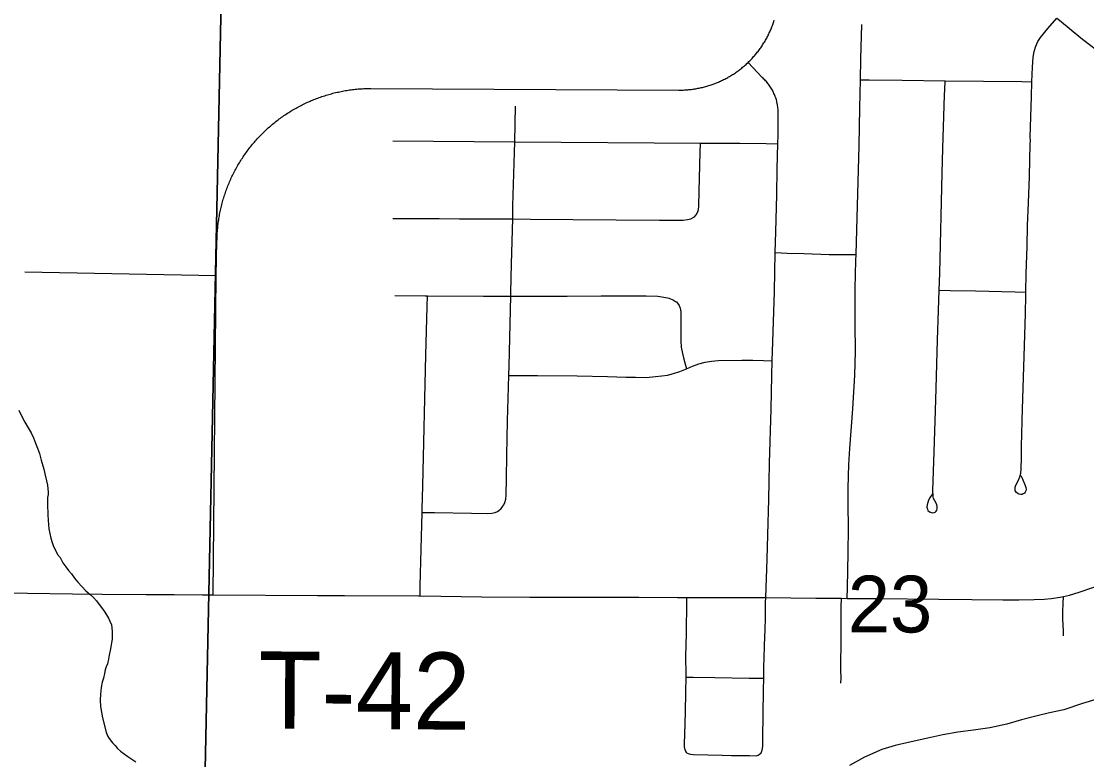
# Model space of a CAD drawing. Extents: x 2.4 to 73.1, y 4.5 to 25.6.
# Drawn here: x 35.4879 to 35.8804, y 22.7678 to 23.04 of the extents above; entities that cross this region are included whole.
import ezdxf

# ---------------------------------------------------------------- set-up
doc = ezdxf.new("R2010")
doc.units = 0
for name, color, linetype in [('GM_X_City_Street', 7, 'Continuous'), ('GM_X_Major_River', 7, 'Continuous'), ('GM_X_Minor_River', 7, 'Continuous'), ('GM_X_Section', 7, 'Continuous'), ('GM_X_Section_Text', 7, 'Continuous'), ('GM_X_State_Route', 7, 'Continuous'), ('GM_X_Township_Road', 7, 'Continuous'), ('GM_X_Township_Road_Text', 7, 'Continuous')]:
    doc.layers.add(name, color=color, linetype=linetype)

msp = doc.modelspace()

# ---------------------------------------------------------------- linework, layer by layer
at = {"layer": 'GM_X_City_Street'}
msp.add_line((35.48922, 22.94761), (35.5597, 22.94635), dxfattribs=at)
for points in [[(35.85609, 22.87251), (35.85661, 22.87159), (35.85772, 22.86893), (35.85802, 22.86816), (35.85809, 22.86738), (35.85798, 22.86688), (35.85776, 22.86644), (35.85744, 22.86606), (35.85702, 22.86578), (35.85656, 22.8656), (35.85607, 22.86556), (35.85557, 22.86564), (35.8551, 22.86586), (35.85448, 22.86634), (35.85409, 22.86695), (35.85398, 22.86744), (35.85402, 22.86822), (35.85428, 22.86903), (35.85511, 22.87065), (35.85576, 22.87213), (35.85611, 22.8734), (35.85628, 22.875), (35.85634, 22.87907), (35.85641, 22.88371), (35.85645, 22.88745), (35.85658, 22.89303), (35.85787, 22.93215), (35.85793, 22.93899), (35.85795, 22.94018), (35.85808, 22.94705), (35.85845, 22.95698), (35.85862, 22.96474), (35.85897, 22.97312), (35.85926, 22.98275), (35.85955, 22.99486), (35.85963, 22.99609), (35.8596, 22.99734), (35.86001, 23.01225), (35.86016, 23.01774), (35.86041, 23.02309), (35.86068, 23.02677), (35.86106, 23.02886), (35.86167, 23.03088), (35.8624, 23.03252), (35.86336, 23.03405), (35.86605, 23.0374), (35.86944, 23.04116)], [(35.55861, 22.82858), (35.5597, 22.94635), (35.55997, 22.95893), (35.55998, 22.95945), (35.55999, 22.95998), (35.56001, 22.9605), (35.56003, 22.96103), (35.56006, 22.96155), (35.56009, 22.96207), (35.56013, 22.96259), (35.56017, 22.96312), (35.56022, 22.96364), (35.56027, 22.96416), (35.56032, 22.96468), (35.56038, 22.9652), (35.56045, 22.96572), (35.56052, 22.96624), (35.56059, 22.96676), (35.56068, 22.96728), (35.56076, 22.9678), (35.56085, 22.96831), (35.56094, 22.96883), (35.56104, 22.96934), (35.56115, 22.96986), (35.56126, 22.97037), (35.56137, 22.97088), (35.56149, 22.97139), (35.56161, 22.9719), (35.56174, 22.97241), (35.56187, 22.97292), (35.56201, 22.97343), (35.56215, 22.97393), (35.56229, 22.97443), (35.56244, 22.97493), (35.5626, 22.97544), (35.56276, 22.97594), (35.56292, 22.97643), (35.56309, 22.97693), (35.56326, 22.97742), (35.56344, 22.97792), (35.56362, 22.97841), (35.56381, 22.9789), (35.564, 22.97939), (35.5642, 22.97987), (35.5644, 22.98036), (35.56461, 22.98084), (35.56481, 22.98132), (35.56503, 22.9818), (35.56525, 22.98228), (35.56547, 22.98275), (35.5657, 22.98322), (35.56593, 22.98369), (35.56616, 22.98416), (35.5664, 22.98463), (35.56665, 22.98509), (35.5669, 22.98555), (35.56715, 22.98601), (35.56741, 22.98647), (35.56767, 22.98692), (35.56793, 22.98737), (35.5682, 22.98783), (35.56848, 22.98827), (35.56875, 22.98872), (35.56904, 22.98916), (35.56932, 22.9896), (35.56961, 22.99003), (35.56991, 22.99047), (35.5702, 22.9909), (35.57051, 22.99133), (35.57081, 22.99176), (35.57112, 22.99218), (35.57143, 22.9926), (35.57175, 22.99302), (35.57207, 22.99343), (35.5724, 22.99384), (35.57273, 22.99425), (35.57306, 22.99465), (35.5734, 22.99506), (35.57374, 22.99546), (35.57408, 22.99585), (35.57443, 22.99624), (35.57478, 22.99663), (35.57513, 22.99702), (35.57549, 22.9974), (35.57585, 22.99778), (35.57622, 22.99816), (35.57659, 22.99853), (35.57696, 22.9989), (35.57733, 22.99927), (35.57771, 22.99963), (35.57809, 22.99999), (35.57848, 23.00035), (35.57887, 23.0007), (35.57926, 23.00104), (35.57965, 23.00139), (35.58005, 23.00173), (35.58045, 23.00207), (35.58085, 23.0024), (35.58126, 23.00273), (35.58167, 23.00306), (35.58209, 23.00338), (35.5825, 23.0037), (35.58292, 23.00402), (35.58334, 23.00433), (35.58377, 23.00463), (35.5842, 23.00493), (35.58463, 23.00524), (35.58506, 23.00553), (35.5855, 23.00582), (35.58593, 23.00611), (35.58638, 23.00639), (35.58682, 23.00667), (35.58727, 23.00694), (35.58771, 23.00722), (35.58817, 23.00748), (35.58862, 23.00775), (35.58908, 23.008), (35.58954, 23.00826), (35.58999, 23.00851), (35.59046, 23.00875), (35.59092, 23.009), (35.59139, 23.00923), (35.59186, 23.00946), (35.59233, 23.00969), (35.59281, 23.00992), (35.59329, 23.01014), (35.59376, 23.01035), (35.59424, 23.01056), (35.59472, 23.01077), (35.59521, 23.01097), (35.59569, 23.01117), (35.59618, 23.01136), (35.59667, 23.01155), (35.59716, 23.01173), (35.59765, 23.01191), (35.59815, 23.01209), (35.59864, 23.01226), (35.59914, 23.01243), (35.59964, 23.01259), (35.60014, 23.01274), (35.60064, 23.01289), (35.60115, 23.01304), (35.60165, 23.01318), (35.60216, 23.01332), (35.60266, 23.01346), (35.60317, 23.01358), (35.60368, 23.01371), (35.60419, 23.01383), (35.6047, 23.01394), (35.60521, 23.01405), (35.60573, 23.01416), (35.60624, 23.01426), (35.60676, 23.01435), (35.60727, 23.01444), (35.60779, 23.01453), (35.60831, 23.01461), (35.60883, 23.01469), (35.60935, 23.01476), (35.60987, 23.01483), (35.61039, 23.01489), (35.61091, 23.01495), (35.61143, 23.015), (35.61195, 23.01505), (35.61247, 23.01509), (35.613, 23.01513), (35.61352, 23.01517), (35.61404, 23.01519), (35.61457, 23.01522), (35.61509, 23.01524), (35.61561, 23.01525), (35.61614, 23.01526), (35.61666, 23.01527), (35.7301, 23.01465), (35.73051, 23.01465), (35.73093, 23.01466), (35.73135, 23.01467), (35.73177, 23.01468), (35.73219, 23.0147), (35.7326, 23.01472), (35.73302, 23.01475), (35.73344, 23.01479), (35.73385, 23.01482), (35.73427, 23.01487), (35.73468, 23.01491), (35.7351, 23.01497), (35.73551, 23.01503), (35.73593, 23.01508), (35.73634, 23.01515), (35.73675, 23.01522), (35.73716, 23.0153), (35.73757, 23.01538), (35.73798, 23.01547), (35.73839, 23.01556), (35.7388, 23.01565), (35.7392, 23.01575), (35.73961, 23.01586), (35.74001, 23.01596), (35.74041, 23.01608), (35.74081, 23.01619), (35.74121, 23.01632), (35.74161, 23.01644), (35.74201, 23.01658), (35.7424, 23.01671), (35.7428, 23.01685), (35.74319, 23.017), (35.74358, 23.01715), (35.74397, 23.0173), (35.74436, 23.01746), (35.74474, 23.01762), (35.74513, 23.01779), (35.74551, 23.01796), (35.74588, 23.01814), (35.74626, 23.01832), (35.74664, 23.0185), (35.74701, 23.01869), (35.74738, 23.01888), (35.74775, 23.01908), (35.74812, 23.01928), (35.74848, 23.01949), (35.74884, 23.0197), (35.7492, 23.01991), (35.74956, 23.02013), (35.74991, 23.02035), (35.75026, 23.02057), (35.75061, 23.0208), (35.75096, 23.02104), (35.7513, 23.02128), (35.75164, 23.02152), (35.75198, 23.02176), (35.75232, 23.02201), (35.75265, 23.02227), (35.75298, 23.02253), (35.75331, 23.02279), (35.75363, 23.02305), (35.75395, 23.02332), (35.75427, 23.02359), (35.75458, 23.02386), (35.75489, 23.02414), (35.7552, 23.02443), (35.75566, 23.02486), (35.75596, 23.02515), (35.75626, 23.02545), (35.75655, 23.02574), (35.75684, 23.02605), (35.75713, 23.02635), (35.75741, 23.02666), (35.75769, 23.02697), (35.75797, 23.02729), (35.75824, 23.02761), (35.75851, 23.02793), (35.75878, 23.02825), (35.75904, 23.02858), (35.7593, 23.02891), (35.75955, 23.02924), (35.7598, 23.02958), (35.76005, 23.02992), (35.76029, 23.03026), (35.76053, 23.03061), (35.76077, 23.03095), (35.761, 23.0313), (35.76122, 23.03166), (35.76145, 23.03201), (35.76166, 23.03237), (35.76188, 23.03273), (35.76209, 23.03309), (35.76229, 23.03346), (35.7625, 23.03383), (35.7627, 23.0342), (35.76289, 23.03457), (35.76308, 23.03494), (35.76326, 23.03532), (35.76344, 23.0357), (35.76362, 23.03608), (35.76379, 23.03646), (35.76396, 23.03684), (35.76412, 23.03723), (35.76428, 23.03762), (35.76444, 23.03801), (35.76459, 23.0384), (35.76473, 23.03879), (35.76487, 23.03919), (35.76501, 23.03959), (35.76514, 23.03998), (35.76527, 23.04038)], [(35.79213, 22.82726), (35.79222, 22.83125), (35.79252, 22.84399), (35.79264, 22.85332), (35.79252, 22.86172), (35.79252, 22.86794), (35.79276, 22.87664), (35.79313, 22.88253), (35.79419, 22.89711), (35.79497, 22.90953), (35.7952, 22.91823), (35.79512, 22.92849), (35.79508, 22.94156), (35.79534, 22.95181), (35.79541, 22.95401), (35.79583, 22.96766), (35.79657, 22.99409), (35.7968, 23.00808), (35.79702, 23.0184), (35.79719, 23.02611), (35.7975, 23.03886)], [(35.76662, 22.99484), (35.7667, 22.99801), (35.76671, 23.00632), (35.7667, 23.00676), (35.76668, 23.00719), (35.76666, 23.00762), (35.76662, 23.00805), (35.76657, 23.00848), (35.76652, 23.00891), (35.76645, 23.00933), (35.76636, 23.00976), (35.76627, 23.01018), (35.76618, 23.0106), (35.76606, 23.01102), (35.76594, 23.01143), (35.76581, 23.01184), (35.76567, 23.01225), (35.76551, 23.01266), (35.76535, 23.01306), (35.76518, 23.01345), (35.765, 23.01384), (35.7648, 23.01423), (35.7646, 23.01461), (35.76439, 23.01499), (35.76417, 23.01536), (35.76394, 23.01573), (35.7637, 23.01609), (35.76345, 23.01644), (35.7632, 23.01679), (35.76293, 23.01713), (35.76266, 23.01746), (35.76238, 23.01779), (35.76209, 23.01811), (35.76179, 23.01842), (35.76149, 23.01873), (35.76117, 23.01903), (35.76085, 23.01932), (35.75566, 23.02486)], [(35.79702, 23.0184), (35.80024, 23.01837), (35.81236, 23.01828), (35.82819, 23.0181), (35.85653, 23.01778), (35.86016, 23.01774)], [(35.82355, 22.86584), (35.82269, 22.86453), (35.82214, 22.86344), (35.82158, 22.8617), (35.82152, 22.86089), (35.82168, 22.86012), (35.82191, 22.85968), (35.82246, 22.85916), (35.82316, 22.85886), (35.82366, 22.8588), (35.82414, 22.85888), (35.82458, 22.85908), (35.82494, 22.85941), (35.8252, 22.85981), (35.82535, 22.86029), (35.82535, 22.86107), (35.82514, 22.86186), (35.82443, 22.86317), (35.82401, 22.86409), (35.82386, 22.86457), (35.82379, 22.86509), (35.82375, 22.86702), (35.82417, 22.88131), (35.82471, 22.89652), (35.82498, 22.90458), (35.82545, 22.92258), (35.82581, 22.93344), (35.82605, 22.94083), (35.82625, 22.9471), (35.82719, 22.98405), (35.82735, 22.99306), (35.82801, 23.01293), (35.82808, 23.0148), (35.82819, 23.0181)], [(35.63554, 22.85894), (35.63945, 22.85895), (35.64007, 22.85895), (35.65375, 22.85864), (35.65966, 22.85854), (35.66121, 22.85866), (35.66242, 22.85895), (35.66326, 22.85935), (35.6638, 22.85965), (35.66468, 22.8604), (35.66534, 22.86129), (35.66567, 22.86177), (35.66604, 22.86261), (35.66634, 22.86382), (35.6665, 22.86536), (35.6666, 22.87158), (35.66681, 22.87998), (35.66705, 22.89273), (35.66754, 22.90946), (35.66764, 22.91294), (35.66817, 22.93864), (35.66819, 22.93998), (35.66851, 22.95055), (35.66894, 22.96713), (35.66897, 22.96857), (35.66901, 22.97196), (35.66967, 22.99556), (35.66997, 23.00871)], [(35.6247, 22.99589), (35.66967, 22.99556), (35.73809, 22.99514), (35.75263, 22.99509), (35.7623, 22.99492), (35.76662, 22.99484)], [(35.62476, 22.96729), (35.62507, 22.9673), (35.63067, 22.96732), (35.64187, 22.9673), (35.64933, 22.96723), (35.66209, 22.96715), (35.66894, 22.96713), (35.67546, 22.96712), (35.69101, 22.96698), (35.72306, 22.96671), (35.73177, 22.96674), (35.73332, 22.96689), (35.73452, 22.96721), (35.73536, 22.96762), (35.73586, 22.96797), (35.73651, 22.96863), (35.73711, 22.96971), (35.73737, 22.97059), (35.73754, 22.97182), (35.7376, 22.97744), (35.738, 22.99175), (35.73809, 22.99514)], [(35.76565, 22.95475), (35.76582, 22.96244), (35.76625, 22.97598), (35.7664, 22.98559), (35.76662, 22.99484)], [(35.76041, 22.77026), (35.76086, 22.77128), (35.76108, 22.77262), (35.76112, 22.7757), (35.76123, 22.7845), (35.76134, 22.79346), (35.7614, 22.79784), (35.76147, 22.80176), (35.76146, 22.80239), (35.76157, 22.80481), (35.76167, 22.81001), (35.76187, 22.81576), (35.76202, 22.81993), (35.76202, 22.82302), (35.76211, 22.82578), (35.76216, 22.82753), (35.76262, 22.84173), (35.76293, 22.85074), (35.76333, 22.86376), (35.76342, 22.87028), (35.76351, 22.87712), (35.76413, 22.89698), (35.76442, 22.9094), (35.76457, 22.91479), (35.76477, 22.92182), (35.76535, 22.94045), (35.76565, 22.95475)], [(35.76565, 22.95475), (35.77009, 22.95458), (35.7762, 22.95435), (35.78552, 22.95409), (35.79143, 22.95404), (35.79541, 22.95401)], [(35.62548, 22.93893), (35.63667, 22.93875), (35.63752, 22.93874), (35.65811, 22.93862), (35.66817, 22.93864), (35.67179, 22.93864), (35.68902, 22.93872), (35.70145, 22.93877), (35.71181, 22.93883), (35.71814, 22.93885), (35.72233, 22.93869), (35.72532, 22.93818), (35.72659, 22.93788), (35.7281, 22.93726), (35.72895, 22.93674), (35.72922, 22.93653), (35.73027, 22.93525), (35.73063, 22.93429), (35.73083, 22.93296), (35.73083, 22.92544), (35.73081, 22.92203), (35.73099, 22.9199), (35.73147, 22.91751), (35.73202, 22.91542), (35.73294, 22.91192)], [(35.82605, 22.94083), (35.83008, 22.94076), (35.83942, 22.94059), (35.85405, 22.94027), (35.85795, 22.94018)], [(35.63477, 22.8282), (35.63486, 22.83185), (35.63554, 22.85894), (35.63557, 22.8601), (35.63585, 22.8688), (35.6369, 22.91692), (35.63741, 22.93492), (35.63752, 22.93874)], [(35.66754, 22.90946), (35.67217, 22.90942), (35.67808, 22.90939), (35.69268, 22.90926), (35.70386, 22.90904), (35.71072, 22.90883), (35.71415, 22.9088), (35.71808, 22.90875), (35.72153, 22.909), (35.7238, 22.90928), (35.726, 22.9096), (35.72815, 22.91013), (35.73054, 22.91093), (35.73294, 22.91192), (35.73515, 22.91283), (35.73745, 22.91368), (35.7398, 22.91432), (35.74221, 22.91476), (35.74464, 22.91499), (35.75332, 22.91512), (35.75734, 22.91514), (35.76135, 22.91494), (35.76457, 22.91479)], [(35.73317, 22.77019), (35.73268, 22.77086), (35.73242, 22.77144), (35.73224, 22.77251), (35.73223, 22.77376), (35.73238, 22.77706), (35.73256, 22.7853), (35.73273, 22.79278), (35.73286, 22.79827), (35.73284, 22.79911), (35.73276, 22.80594), (35.73289, 22.81425), (35.73308, 22.82618), (35.7331, 22.82761)], [(35.78987, 22.79598), (35.78989, 22.79784), (35.78982, 22.80095), (35.78995, 22.81308), (35.78999, 22.82396), (35.79001, 22.82729)], [(35.8719, 22.81351), (35.87179, 22.81535), (35.87165, 22.81965), (35.87166, 22.82239), (35.87176, 22.8254), (35.87184, 22.82796)], [(35.73286, 22.79827), (35.73537, 22.79822), (35.74338, 22.79807), (35.75599, 22.79783), (35.75815, 22.79784), (35.7614, 22.79784)], [(35.73317, 22.77019), (35.73389, 22.76997), (35.73447, 22.76979), (35.73558, 22.76969), (35.74615, 22.76946), (35.74957, 22.76937), (35.75618, 22.76929), (35.75863, 22.76926), (35.7593, 22.76941), (35.75976, 22.76967), (35.76041, 22.77026)]]:
    msp.add_lwpolyline(points, dxfattribs=at)
at = {"layer": 'GM_X_Major_River'}
msp.add_lwpolyline([(35.88616, 22.79077), (35.87889, 22.78849), (35.87201, 22.7862), (35.86667, 22.78501), (35.86171, 22.78381), (35.85636, 22.78243), (35.85101, 22.78086), (35.84472, 22.7795), (35.83863, 22.77871), (35.83292, 22.77791), (35.8274, 22.77691), (35.82187, 22.77572), (35.81577, 22.77436), (35.80986, 22.773), (35.80489, 22.7716), (35.79856, 22.76873), (35.79298, 22.76565)], dxfattribs=at)
at = {"layer": 'GM_X_Minor_River'}
msp.add_lwpolyline([(35.48697, 22.89662), (35.48805, 22.89432), (35.48914, 22.8922), (35.49041, 22.89008), (35.49151, 22.88834), (35.49241, 22.88642), (35.49312, 22.8845), (35.49384, 22.88259), (35.49455, 22.88067), (35.49525, 22.87818), (35.49611, 22.87493), (35.49663, 22.87264), (35.49714, 22.87054), (35.49748, 22.86901), (35.49764, 22.86768), (35.4978, 22.86653), (35.49778, 22.86559), (35.49756, 22.86445), (35.49753, 22.86331), (35.4975, 22.86199), (35.49759, 22.858), (35.49773, 22.85609), (35.49788, 22.85438), (35.49803, 22.85286), (35.49837, 22.85114), (35.4987, 22.84942), (35.49923, 22.84789), (35.49976, 22.84636), (35.50049, 22.84501), (35.50121, 22.84347), (35.50213, 22.84231), (35.50322, 22.84038), (35.50432, 22.83883), (35.50524, 22.83748), (35.50635, 22.83631), (35.50745, 22.83477), (35.50874, 22.83322), (35.51022, 22.83166), (35.5117, 22.8301), (35.51319, 22.82874), (35.51449, 22.82756), (35.5156, 22.8264), (35.51651, 22.82504), (35.51743, 22.82388), (35.51835, 22.82253), (35.51927, 22.82118), (35.52, 22.82002), (35.52054, 22.81886), (35.52107, 22.81752), (35.52123, 22.81638), (35.52139, 22.81504), (35.52135, 22.81353), (35.52132, 22.8122), (35.5211, 22.81087), (35.52087, 22.80936), (35.52065, 22.80804), (35.52022, 22.80634), (35.52, 22.80483), (35.51957, 22.80313), (35.51917, 22.802), (35.51876, 22.80087), (35.51853, 22.79954), (35.51811, 22.79785), (35.51769, 22.79634), (35.51727, 22.79445), (35.51701, 22.79199), (35.51696, 22.78971), (35.51709, 22.78743), (35.51742, 22.78533), (35.51775, 22.78323), (35.51913, 22.77788), (35.51967, 22.77654), (35.52021, 22.77557), (35.5215, 22.77402), (35.52243, 22.77305), (35.52335, 22.77189), (35.52446, 22.77091), (35.52577, 22.76993), (35.52707, 22.76894), (35.52857, 22.76796), (35.53006, 22.76697)], dxfattribs=at)
at = {"layer": 'GM_X_Section'}
for points in [[(35.06465, 23.08503), (35.56221, 23.08304), (35.55168, 22.57541), (35.0531, 22.5831)], [(35.56221, 23.08304), (36.06714, 23.07946), (36.0546, 22.56751), (35.55168, 22.57541)]]:
    msp.add_lwpolyline(points, close=True, dxfattribs=at)
at = {"layer": 'GM_X_State_Route'}
for points in [[(35.86944, 23.04116), (35.87034, 23.04042), (35.87829, 23.03394)], [(35.87829, 23.03394), (35.88094, 23.03178), (35.88445, 23.02915), (35.8915, 23.02482), (35.89352, 23.02379), (35.89677, 23.02244), (35.90077, 23.02102), (35.90258, 23.02052)]]:
    msp.add_lwpolyline(points, dxfattribs=at)
at = {"layer": 'GM_X_Township_Road'}
msp.add_line((35.79001, 22.82729), (35.79213, 22.82726), dxfattribs=at)
for points in [[(35.87184, 22.82796), (35.874, 22.82846), (35.87761, 22.8295), (35.88261, 22.83123), (35.88946, 22.83357)], [(35.44145, 22.8308), (35.44577, 22.83027), (35.45013, 22.8299), (35.45329, 22.82966), (35.45646, 22.82954), (35.46677, 22.82945), (35.47921, 22.82925), (35.49018, 22.82919), (35.50672, 22.82897)], [(35.50672, 22.82897), (35.51761, 22.82886), (35.53393, 22.82873), (35.54421, 22.8287), (35.55462, 22.82854)], [(35.55462, 22.82854), (35.55511, 22.82853), (35.55861, 22.82858)], [(35.55861, 22.82858), (35.59697, 22.82832), (35.60691, 22.82833), (35.63426, 22.82821), (35.63477, 22.8282)], [(35.63477, 22.8282), (35.65754, 22.82787), (35.67524, 22.82773), (35.68145, 22.82768), (35.68766, 22.82769), (35.69585, 22.82769)], [(35.69585, 22.82769), (35.69921, 22.82765), (35.70729, 22.82768), (35.71536, 22.82766), (35.72965, 22.8276), (35.7331, 22.82761)], [(35.7331, 22.82761), (35.74488, 22.82763), (35.75979, 22.82755), (35.76216, 22.82753)], [(35.76216, 22.82753), (35.7806, 22.82739), (35.79001, 22.82729)], [(35.79213, 22.82726), (35.79334, 22.82725), (35.80266, 22.82719), (35.82595, 22.82693), (35.83806, 22.8268), (35.84954, 22.82677), (35.85543, 22.82676), (35.86102, 22.82679), (35.86475, 22.82691), (35.86725, 22.82716), (35.87065, 22.82769), (35.87184, 22.82796)]]:
    msp.add_lwpolyline(points, dxfattribs=at)

# ---------------------------------------------------------------- texts
at = {"layer": 'GM_X_Section_Text'}
msp.add_text('23', height=0.020928, rotation=0, dxfattribs=at).set_placement((35.79236, 22.8147))
at = {"layer": 'GM_X_Township_Road_Text'}
msp.add_text('T-42', height=0.028409, rotation=359.6467, dxfattribs=at).set_placement((35.57514, 22.77932))

doc.saveas('drawing.dxf')
